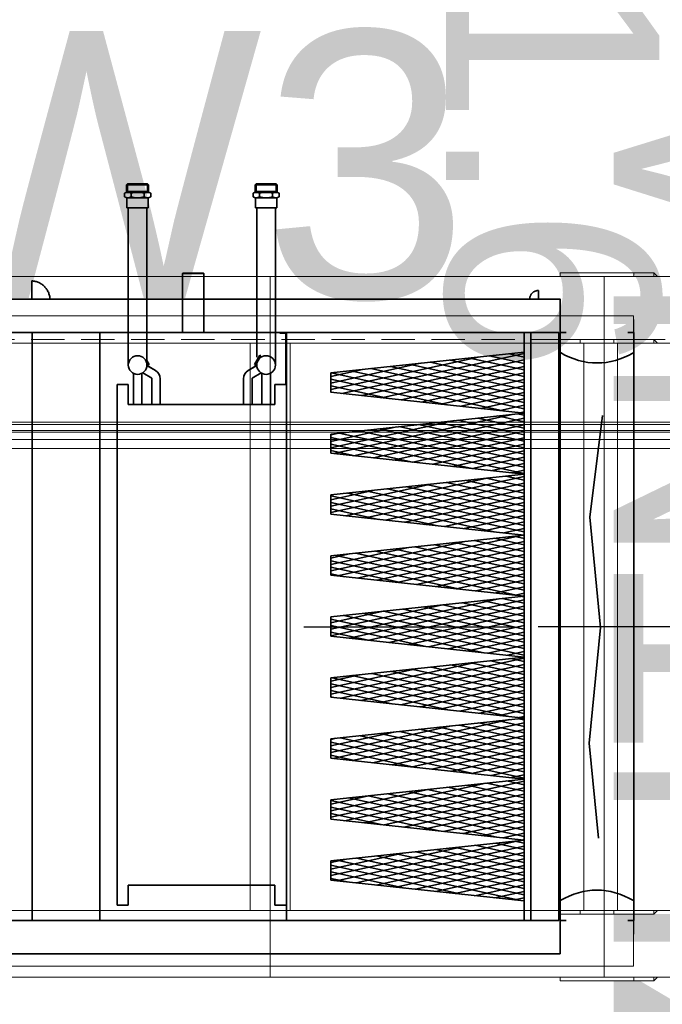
# Model space of a CAD drawing. Header units: millimetres. Extents: x -1465 to 393277, y -3788 to 454312.
# Tile 526 of 656: x 375733 to 376696, y 10483 to 11958. Entities that reach past the tile are written whole.
import ezdxf

# ---------------------------------------------------------------- set-up
doc = ezdxf.new("R2010")
doc.units = ezdxf.units.MM
doc.header["$XCLIPFRAME"] = 2
doc.linetypes.add('DASHDOT', pattern=[1, 0.5, -0.25, 0, -0.25])
doc.linetypes.add('DASHED', pattern=[0.75, 0.5, -0.25])
for name, color, linetype in [('#klimartzacja', 8, 'Continuous'), ('FLUID-W3', 8, 'Continuous'), ('FLUID-W3-150-ARRDU', 8, 'Continuous'), ('FLUID-W3-150-ARRGR', 8, 'Continuous'), ('FLUID-W3-INS', 8, 'Continuous'), ('IPHandle', 8, 'Continuous'), ('Konstrukcja - Dach', 8, 'Continuous'), ('Konstrukcja - Siatka mod', 8, 'Continuous'), ('kontury', 8, 'Continuous')]:
    doc.layers.add(name, color=color, linetype=linetype)
doc.styles.add('STYL_AUTOMATYCZNY_1', font='ARIALN.TTF')
doc.styles.add('STYL_AUTOMATYCZNY_13', font='ARIALN.TTF', dxfattribs={"width": 0.8})
picture_1 = doc.add_image_def('image3.bmp', size_in_pixel=(1540, 807))

msp = doc.modelspace()

# ---------------------------------------------------------------- linework, layer by layer
at = {"color": 8, "linetype": 'Continuous', "lineweight": 35, "ltscale": 100}
for p, q in [((375890.3, 11692.4), (375890.3, 11698)), ((375893.4, 11710.7), (375894.9, 11712.2)), ((375893.4, 11710.7), (375926.4, 11710.7)), ((375893.4, 11700.7), (375893.4, 11710.7)), ((375893.4, 11700.7), (375926.4, 11700.7)), ((375893.4, 11700.7), (375894.9, 11699.2)), ((375909.9, 11712.2), (375894.9, 11712.2)), ((375894.9, 11699.2), (375894.9, 11712.2)), ((375909.9, 11699.2), (375894.9, 11699.2)), ((375900.1, 11692.4), (375900.1, 11698)), ((375909.9, 11712.2), (375924.9, 11712.2)), ((375909.9, 11699.2), (375924.9, 11699.2)), ((375919.7, 11692.4), (375919.7, 11698)), ((375919.7, 11692.4), (375919.7, 11698)), ((375926.4, 11710.7), (375924.9, 11712.2)), ((375924.9, 11699.2), (375924.9, 11712.2)), ((375924.9, 11699.2), (375924.9, 11712.2)), ((375926.4, 11710.7), (375924.9, 11712.2)), ((375926.4, 11710.7), (375924.9, 11712.2)), ((375924.9, 11699.2), (375924.9, 11712.2)), ((375924.9, 11699.2), (375924.9, 11712.2)), ((375926.4, 11710.7), (375924.9, 11712.2)), ((375926.4, 11700.7), (375924.9, 11699.2)), ((375926.4, 11700.7), (375924.9, 11699.2)), ((375926.4, 11700.7), (375924.9, 11699.2)), ((375926.4, 11700.7), (375924.9, 11699.2)), ((375926.4, 11700.7), (375926.4, 11710.7)), ((375926.4, 11700.7), (375926.4, 11710.7)), ((375926.4, 11700.7), (375926.4, 11710.7)), ((375926.4, 11700.7), (375926.4, 11710.7)), ((375929.5, 11698), (375929.5, 11692.4)), ((375929.5, 11698), (375929.5, 11692.4)), ((375929.5, 11698), (375929.5, 11692.4)), ((375929.5, 11698), (375929.5, 11692.4)), ((376082.8, 11698), (376082.8, 11692.4)), ((376082.8, 11698), (376082.8, 11692.4)), ((376085.9, 11710.7), (376087.4, 11712.2)), ((376085.9, 11710.7), (376087.4, 11712.2)), ((376085.9, 11710.7), (376087.4, 11712.2)), ((376118.9, 11710.7), (376085.9, 11710.7)), ((376085.9, 11700.7), (376085.9, 11710.7)), ((376085.9, 11700.7), (376085.9, 11710.7)), ((376085.9, 11700.7), (376085.9, 11710.7)), ((376118.9, 11700.7), (376085.9, 11700.7)), ((376085.9, 11700.7), (376087.4, 11699.2)), ((376085.9, 11700.7), (376087.4, 11699.2)), ((376085.9, 11700.7), (376087.4, 11699.2)), ((376102.4, 11712.2), (376087.4, 11712.2)), ((376087.4, 11699.2), (376087.4, 11712.2)), ((376087.4, 11699.2), (376087.4, 11712.2)), ((376087.4, 11699.2), (376087.4, 11712.2)), ((376102.4, 11699.2), (376087.4, 11699.2)), ((376092.6, 11692.4), (376092.6, 11698)), ((376102.4, 11712.2), (376117.4, 11712.2)), ((376102.4, 11699.2), (376117.4, 11699.2)), ((376112.2, 11692.4), (376112.2, 11698)), ((376118.9, 11710.7), (376117.4, 11712.2)), ((376117.4, 11699.2), (376117.4, 11712.2)), ((376118.9, 11700.7), (376117.4, 11699.2)), ((376118.9, 11700.7), (376118.9, 11710.7)), ((376122, 11692.4), (376122, 11698)), ((375925.9, 11691.2), (375893.9, 11691.2)), ((375893.9, 11676.2), (375893.9, 11691.2)), ((375925.9, 11676.2), (375925.9, 11691.2)), ((375925.9, 11676.2), (375925.9, 11691.2)), ((375925.9, 11676.2), (375925.9, 11691.2)), ((376086.4, 11691.2), (376118.4, 11691.2)), ((376086.4, 11676.2), (376086.4, 11691.2)), ((376086.4, 11676.2), (376086.4, 11691.2)), ((376118.4, 11676.2), (376118.4, 11691.2)), ((375909.9, 11676.2), (375893.9, 11676.2)), ((375895.9, 11440.5), (375895.9, 11676.2)), ((375909.9, 11676.2), (375925.9, 11676.2)), ((375923.9, 11440.5), (375923.9, 11676.2)), ((376102.4, 11676.2), (376086.4, 11676.2)), ((376088.4, 11452.3), (376088.4, 11676.2)), ((376102.4, 11676.2), (376118.4, 11676.2)), ((376116.4, 11440.5), (376116.4, 11676.2)), ((375977.7, 11578.2), (375977.2, 11577.7)), ((375977.2, 11577.7), (376009.2, 11577.7)), ((375977.2, 11489.2), (375977.2, 11577.7)), ((375977.7, 11578.2), (376008.7, 11578.2)), ((376009.2, 11577.7), (376008.7, 11578.2)), ((376009.2, 11489.2), (376009.2, 11577.7)), ((376543.2, 11539.2), (375051.2, 11539.2)), ((376543.2, 11489.2), (376543.2, 11539.2)), ((376541.2, 11489.2), (375053.2, 11489.2)), ((375751.7, 11489.2), (375853.3, 11489.2)), ((375751.7, 11489.2), (375751.7, 10608.3)), ((375853.3, 11489.2), (375853.3, 10608.3)), ((376133.2, 11489.2), (375853.3, 11489.2)), ((375853.3, 11489.2), (375853.3, 10608.3)), ((376133.2, 11489.2), (376123.2, 11489.2)), ((376123.2, 11488.2), (376123.2, 11489.2)), ((376132.2, 11488.2), (376123.2, 11488.2)), ((376132.2, 11411.2), (376132.2, 11488.2)), ((376133.2, 11489.2), (376133.2, 10608.3)), ((376133.2, 11376.2), (376133.2, 11489.2)), ((376541.2, 11489.2), (376541.2, 10608.2)), ((376543.2, 11489.2), (376543.2, 10608.2)), ((375923.9, 11447.2), (375927.3, 11441.3)), ((376093, 11455.1), (376085, 11441.3)), ((376094.3, 11454.4), (376086.3, 11440.5)), ((376093, 11455.1), (376094.3, 11454.4)), ((376420, 11452.4), (376199.2, 11403.9)), ((376489.2, 11457.9), (376216, 11397.9)), ((376489.2, 11448.2), (376245.7, 11394.7)), ((376378, 11447.9), (376489.2, 11423.4)), ((376407.6, 11451), (376489.2, 11433.1)), ((376437.3, 11454.2), (376489.2, 11442.8)), ((376466.9, 11457.4), (376489.2, 11452.5)), ((376543.2, 11459.2), (376541.2, 11459.2)), ((375923.9, 11444.2), (375926, 11440.5)), ((375923.9, 11439.7), (375936.6, 11432.4)), ((375923.9, 11439.7), (375936.6, 11432.4)), ((375923.9, 11439.7), (375936.6, 11432.4)), ((375927.3, 11441.3), (375926, 11440.5)), ((375926.7, 11438.1), (375936.6, 11432.4)), ((375926.7, 11438.1), (375936.6, 11432.4)), ((376088.4, 11439.7), (376075.7, 11432.4)), ((376085.6, 11438.1), (376075.7, 11432.4)), ((376085.6, 11438.1), (376075.7, 11432.4)), ((376085, 11441.3), (376086.3, 11440.5)), ((376088.5, 11439.2), (376088.2, 11441.9)), ((376333.4, 11443.1), (376199.2, 11413.6)), ((376246.7, 11433.7), (376199.2, 11423.3)), ((376259.3, 11435.1), (376489.2, 11384.6)), ((376489.2, 11438.4), (376275.4, 11391.5)), ((376289, 11438.3), (376489.2, 11394.3)), ((376318.6, 11441.5), (376489.2, 11404)), ((376348.3, 11444.7), (376489.2, 11413.7)), ((375903.6, 11381.2), (375903.6, 11428)), ((375916.3, 11411.2), (375916.3, 11428)), ((375916.3, 11381.2), (375916.3, 11428)), ((375917.5, 11428.7), (375931.1, 11420.9)), ((375931.1, 11381.2), (375931.1, 11420.9)), ((375943.8, 11381.2), (375943.8, 11420)), ((376068.6, 11381.2), (376068.6, 11420)), ((376094.8, 11428.7), (376081.3, 11420.9)), ((376081.3, 11381.2), (376081.3, 11420.9)), ((376096.1, 11381.2), (376096.1, 11428)), ((376108.8, 11381.2), (376108.8, 11428)), ((376199.2, 11419.2), (376373.1, 11381)), ((376200, 11428.7), (376459.7, 11371.6)), ((376229.6, 11431.9), (376489.2, 11374.9)), ((376489.2, 11428.7), (376305, 11388.3)), ((376489.2, 11419), (376334.7, 11385.1)), ((375879.2, 11376.2), (375879.2, 11411.2)), ((375895.7, 11411.2), (375879.2, 11411.2)), ((375895.7, 11381.2), (375895.7, 11411.2)), ((376133.2, 11411.2), (376115.7, 11411.2)), ((376115.7, 11411.2), (376115.7, 11381.2)), ((376199.2, 11409.5), (376286.5, 11390.3)), ((376489.2, 11409.3), (376364.3, 11381.9)), ((376199.2, 11399.7), (376199.8, 11399.6)), ((376489.2, 11399.6), (376394, 11378.7)), ((376489.2, 11389.9), (376423.7, 11375.5)), ((375879.2, 11376.2), (375879.2, 10666.2)), ((376115.7, 11381.2), (375895.7, 11381.2)), ((376133.2, 11376.2), (376133.2, 10666.2)), ((376489.2, 11380.2), (376453.3, 11372.3)), ((376471.1, 11366.5), (376203.9, 11307.8)), ((376489.2, 11360.8), (376233.5, 11304.6)), ((376419.8, 11361), (376489.2, 11345.7)), ((376449.4, 11364.2), (376489.2, 11355.5)), ((376479.1, 11367.4), (376489.2, 11365.2)), ((376489.2, 11370.5), (376483, 11369.1)), ((376384.5, 11357.2), (376199.2, 11316.5)), ((376297.9, 11347.9), (376199.2, 11326.2)), ((376489.2, 11351.1), (376263.2, 11301.4)), ((376271.5, 11345), (376489.2, 11297.2)), ((376301.1, 11348.2), (376489.2, 11306.9)), ((376330.8, 11351.4), (376489.2, 11316.6)), ((376360.4, 11354.6), (376489.2, 11326.3)), ((376390.1, 11357.8), (376489.2, 11336)), ((376211.2, 11338.5), (376199.2, 11335.9)), ((376199.2, 11331.8), (376408.6, 11285.8)), ((376212.1, 11338.6), (376489.2, 11277.8)), ((376241.8, 11341.8), (376489.2, 11287.5)), ((376489.2, 11341.4), (376292.9, 11298.2)), ((376489.2, 11331.6), (376322.5, 11295)), ((376199.2, 11322.1), (376322, 11295.1)), ((376489.2, 11321.9), (376352.2, 11291.8)), ((376199.2, 11312.4), (376235.3, 11304.4)), ((376489.2, 11312.2), (376381.9, 11288.6)), ((376489.2, 11302.5), (376411.5, 11285.5)), ((376489.2, 11292.8), (376441.2, 11282.3)), ((376435.7, 11271.3), (376199.2, 11219.4)), ((376489.2, 11273.4), (376221.4, 11214.6)), ((376431.9, 11270.9), (376489.2, 11258.4)), ((376461.6, 11274.1), (376489.2, 11268.1)), ((376489.2, 11283.1), (376470.8, 11279.1)), ((376349, 11262), (376199.2, 11229.1)), ((376489.2, 11263.7), (376251.1, 11211.4)), ((376313.3, 11258.2), (376489.2, 11219.5)), ((376342.9, 11261.4), (376489.2, 11229.2)), ((376372.6, 11264.5), (376489.2, 11238.9)), ((376402.3, 11267.7), (376489.2, 11248.6)), ((376262.4, 11252.7), (376199.2, 11238.8)), ((376199.2, 11244.4), (376444.1, 11190.6)), ((376224.3, 11248.6), (376489.2, 11190.4)), ((376253.9, 11251.8), (376489.2, 11200.1)), ((376489.2, 11254), (376280.7, 11208.2)), ((376283.6, 11255), (376489.2, 11209.8)), ((376489.2, 11244.3), (376310.4, 11205)), ((376199.2, 11234.7), (376357.4, 11199.9)), ((376489.2, 11234.5), (376340, 11201.8)), ((376199.2, 11225), (376270.8, 11209.2)), ((376489.2, 11224.8), (376369.7, 11198.6)), ((376489.2, 11215.1), (376399.4, 11195.4)), ((376489.2, 11205.4), (376429, 11192.2)), ((376486.8, 11185.5), (376209.2, 11124.5)), ((376489.2, 11195.7), (376458.7, 11189)), ((376473.7, 11184.1), (376489.2, 11180.7)), ((376489.2, 11186), (376488.4, 11185.8)), ((376400.2, 11176.2), (376199.2, 11132)), ((376313.5, 11166.8), (376199.2, 11141.7)), ((376489.2, 11176.3), (376238.9, 11121.3)), ((376325.4, 11168.1), (376489.2, 11132.1)), ((376355.1, 11171.3), (376489.2, 11141.8)), ((376384.7, 11174.5), (376489.2, 11151.6)), ((376414.4, 11177.7), (376489.2, 11161.3)), ((376444.1, 11180.9), (376489.2, 11171)), ((376226.9, 11157.5), (376199.2, 11151.4)), ((376206.8, 11155.3), (376479.6, 11095.4)), ((376236.4, 11158.5), (376489.2, 11103)), ((376266.1, 11161.7), (376489.2, 11112.7)), ((376489.2, 11166.6), (376268.6, 11118.1)), ((376295.8, 11164.9), (376489.2, 11122.4)), ((376489.2, 11156.9), (376298.2, 11114.9)), ((376199.2, 11147.3), (376392.9, 11104.7)), ((376199.2, 11137.6), (376306.3, 11114.1)), ((376489.2, 11147.2), (376327.9, 11111.7)), ((376489.2, 11137.5), (376357.6, 11108.5)), ((376199.2, 11127.9), (376219.7, 11123.4)), ((376489.2, 11127.7), (376387.2, 11105.3)), ((376489.2, 11118), (376416.9, 11102.2)), ((376489.2, 11108.3), (376446.5, 11099)), ((376489.2, 11098.6), (376476.2, 11095.8)), ((376485.9, 11094), (376489.2, 11093.3)), ((376451.3, 11090.3), (376199.2, 11034.9)), ((376364.7, 11081), (376199.2, 11044.6)), ((376489.2, 11088.9), (376226.8, 11031.3)), ((376489.2, 11079.2), (376256.4, 11028.1)), ((376367.2, 11081.2), (376489.2, 11054.5)), ((376396.9, 11084.4), (376489.2, 11064.2)), ((376426.6, 11087.6), (376489.2, 11073.9)), ((376456.2, 11090.8), (376489.2, 11083.6)), ((376278, 11071.6), (376199.2, 11054.3)), ((376218.9, 11065.3), (376489.2, 11005.9)), ((376248.6, 11068.5), (376489.2, 11015.6)), ((376278.2, 11071.7), (376489.2, 11025.3)), ((376489.2, 11069.5), (376286.1, 11024.9)), ((376307.9, 11074.9), (376489.2, 11035)), ((376337.6, 11078.1), (376489.2, 11044.7)), ((376199.2, 11059.9), (376428.4, 11009.5)), ((376199.2, 11050.2), (376341.8, 11018.9)), ((376489.2, 11059.8), (376315.7, 11021.7)), ((376489.2, 11050.1), (376345.4, 11018.5)), ((376199.2, 11040.5), (376255.1, 11028.2)), ((376489.2, 11040.4), (376375.1, 11015.3)), ((376489.2, 11030.6), (376404.7, 11012.1)), ((376489.2, 11020.9), (376434.4, 11008.9)), ((376489.2, 11011.2), (376464.1, 11005.7)), ((376415.8, 10995.1), (376199.2, 10947.5)), ((376489.2, 11001.5), (376214.6, 10941.2)), ((376489.2, 10991.8), (376244.3, 10938)), ((376379.4, 10991.2), (376489.2, 10967.1)), ((376409, 10994.4), (376489.2, 10976.8)), ((376438.7, 10997.6), (376489.2, 10986.5)), ((376468.4, 11000.8), (376489.2, 10996.2)), ((376329.2, 10985.8), (376199.2, 10957.2)), ((376242.5, 10976.5), (376199.2, 10966.9)), ((376231.1, 10975.2), (376489.2, 10918.5)), ((376260.7, 10978.4), (376489.2, 10928.2)), ((376489.2, 10982.1), (376273.9, 10934.8)), ((376290.4, 10981.6), (376489.2, 10937.9)), ((376320.1, 10984.8), (376489.2, 10947.7)), ((376349.7, 10988), (376489.2, 10957.4)), ((376199.2, 10962.8), (376377.3, 10923.7)), ((376201.4, 10972), (376463.9, 10914.4)), ((376489.2, 10972.4), (376303.6, 10931.6)), ((376489.2, 10962.7), (376333.3, 10928.4)), ((376199.2, 10953.1), (376290.6, 10933)), ((376489.2, 10953), (376362.9, 10925.2)), ((376199.2, 10943.4), (376204, 10942.3)), ((376489.2, 10943.3), (376392.6, 10922)), ((376489.2, 10933.6), (376422.2, 10918.8)), ((376489.2, 10923.8), (376451.9, 10915.7)), ((376467, 10909.3), (376202.5, 10851.1)), ((376489.2, 10904.4), (376232.1, 10847.9)), ((376421.2, 10904.3), (376489.2, 10889.4)), ((376450.9, 10907.5), (376489.2, 10899.1)), ((376480.5, 10910.7), (376489.2, 10908.8)), ((376489.2, 10914.1), (376481.6, 10912.5)), ((376380.3, 10899.9), (376199.2, 10860.1)), ((376293.7, 10890.6), (376199.2, 10869.8)), ((376489.2, 10894.7), (376261.8, 10844.8)), ((376272.9, 10888.4), (376489.2, 10840.9)), ((376302.5, 10891.6), (376489.2, 10850.6)), ((376332.2, 10894.8), (376489.2, 10860.3)), ((376361.9, 10897.9), (376489.2, 10870)), ((376391.5, 10901.1), (376489.2, 10879.7)), ((376207, 10881.3), (376199.2, 10879.5)), ((376199.2, 10875.4), (376412.8, 10828.5)), ((376213.6, 10882), (376489.2, 10821.4)), ((376243.2, 10885.2), (376489.2, 10831.1)), ((376489.2, 10885), (376291.4, 10841.6)), ((376489.2, 10875.3), (376321.1, 10838.4)), ((376199.2, 10865.7), (376326.1, 10837.8)), ((376489.2, 10865.6), (376350.8, 10835.2)), ((376199.2, 10856), (376239.5, 10847.2)), ((376489.2, 10855.9), (376380.4, 10832)), ((376489.2, 10846.2), (376410.1, 10828.8)), ((376489.2, 10836.5), (376439.7, 10825.6)), ((376431.5, 10814.1), (376199.2, 10763)), ((376489.2, 10817), (376220, 10757.9)), ((376433.3, 10814.3), (376489.2, 10802)), ((376463, 10817.5), (376489.2, 10811.7)), ((376489.2, 10826.7), (376469.4, 10822.4)), ((376344.8, 10804.7), (376199.2, 10772.7)), ((376489.2, 10807.3), (376249.6, 10754.7)), ((376285, 10798.3), (376489.2, 10753.5)), ((376314.7, 10801.5), (376489.2, 10763.2)), ((376344.4, 10804.7), (376489.2, 10772.9)), ((376374, 10807.9), (376489.2, 10782.6)), ((376403.7, 10811.1), (376489.2, 10792.3)), ((376258.2, 10795.4), (376199.2, 10782.5)), ((376199.2, 10788), (376448.3, 10733.3)), ((376225.7, 10791.9), (376489.2, 10734)), ((376255.4, 10795.1), (376489.2, 10743.8)), ((376489.2, 10797.6), (376279.3, 10751.5)), ((376489.2, 10787.9), (376308.9, 10748.3)), ((376199.2, 10778.3), (376361.6, 10742.6)), ((376199.2, 10768.6), (376275, 10752)), ((376489.2, 10778.2), (376338.6, 10745.1)), ((376489.2, 10768.5), (376368.3, 10741.9)), ((376489.2, 10758.8), (376397.9, 10738.7)), ((376489.2, 10749.1), (376427.6, 10735.5)), ((376489.2, 10739.4), (376457.3, 10732.4)), ((376482.6, 10728.2), (376207.8, 10667.8)), ((376475.2, 10727.4), (376489.2, 10724.3)), ((376489.2, 10729.7), (376486.9, 10729.2)), ((376396, 10718.9), (376199.2, 10675.6)), ((376309.3, 10709.6), (376199.2, 10685.4)), ((376489.2, 10719.9), (376237.5, 10664.6)), ((376489.2, 10710.2), (376267.1, 10661.5)), ((376326.9, 10711.4), (376489.2, 10675.8)), ((376356.5, 10714.6), (376489.2, 10685.5)), ((376386.2, 10717.8), (376489.2, 10695.2)), ((376415.8, 10721), (376489.2, 10704.9)), ((376445.5, 10724.2), (376489.2, 10714.6)), ((376222.7, 10700.2), (376199.2, 10695.1)), ((376208.2, 10698.7), (376483.8, 10638.1)), ((376237.9, 10701.9), (376489.2, 10646.7)), ((376267.5, 10705.1), (376489.2, 10656.4)), ((376489.2, 10700.5), (376296.8, 10658.3)), ((376297.2, 10708.3), (376489.2, 10666.1)), ((376199.2, 10691), (376397.1, 10647.5)), ((376199.2, 10681.2), (376310.5, 10656.8)), ((376489.2, 10690.8), (376326.5, 10655.1)), ((376489.2, 10681.1), (376356.1, 10651.9)), ((375879.2, 10666.2), (375879.2, 10631.2)), ((376133.2, 10631.2), (376133.2, 10666.2)), ((376199.2, 10671.5), (376223.8, 10666.1)), ((376489.2, 10671.4), (376385.8, 10648.7)), ((376115.7, 10661.2), (375895.7, 10661.2)), ((375895.7, 10661.2), (375895.7, 10631.2)), ((376115.7, 10631.2), (376115.7, 10661.2)), ((376489.2, 10661.7), (376415.4, 10645.5)), ((376489.2, 10652), (376445.1, 10642.3)), ((376489.2, 10642.3), (376474.8, 10639.1)), ((376543.2, 10638.2), (376541.2, 10638.2)), ((375879.2, 10631.2), (375895.7, 10631.2)), ((376115.7, 10631.2), (376133.2, 10631.2)), ((376541.2, 10608.2), (375053.2, 10608.2)), ((375853.3, 10608.3), (375751.7, 10608.3)), ((376133.2, 10608.3), (375853.3, 10608.3)), ((376543.2, 10608.2), (376543.2, 10558.2)), ((376543.2, 10558.2), (375051.2, 10558.2))]:
    msp.add_line(p, q, dxfattribs=at)
at = {"color": 8, "linetype": 'Continuous', "lineweight": 35, "ltscale": 100, "flags": 128}
msp.add_lwpolyline([(376543.2, 10558.2), (375051.2, 10558.2), (375051.2, 11539.2), (376543.2, 11539.2)], close=True, dxfattribs=at)
for points in [[(376551.8, 11489.2), (376543.2, 11489.2), (376543.2, 10608.2), (376551.8, 10608.2)], [(376644.6, 11489.2), (376653.2, 11489.2), (376653.2, 10608.2), (376644.6, 10608.2)], [(376600.3, 10731.9), (376586.7, 10874.2), (376603.4, 11047.4), (376587.7, 11212.4), (376606.6, 11365)]]:
    msp.add_lwpolyline(points, dxfattribs=at)
at = {"color": 8, "linetype": 'Continuous', "lineweight": 35, "ltscale": 100}
for centre in [(375909.9, 11440.5), (376102.4, 11440.5)]:
    msp.add_circle(centre, 14, dxfattribs=at)
for centre, radius, start, end in [((375895.2, 11688.5), 10.7, 62.6094, 117.3906), ((375909.9, 11658.3), 40.9, 76.1063, 103.8937), ((375924.6, 11688.5), 10.7, 62.6094, 117.3906), ((375924.6, 11688.5), 10.7, 62.6094, 117.3906), ((376087.7, 11688.5), 10.7, 62.6094, 117.3906), ((376102.4, 11658.3), 40.9, 76.1063, 103.8937), ((376117.1, 11688.5), 10.7, 62.6094, 117.3906), ((375895.2, 11701.9), 10.7, 242.6094, 297.3906), ((375909.9, 11732.1), 40.9, 256.1063, 283.8937), ((375924.6, 11701.9), 10.7, 242.6094, 297.3906), ((375924.6, 11701.9), 10.7, 242.6094, 297.3906), ((376087.7, 11701.9), 10.7, 242.6094, 297.3906), ((376102.4, 11732.1), 40.9, 256.1063, 283.8937), ((376117.1, 11701.9), 10.7, 242.6094, 297.3906), ((376097.9, 11452.8), 3.92, 156.6096, 196.1748), ((375922.9, 11438.2), 3.92, 36.6096, 76.1748), ((375929.5, 11420), 14.3, 0, 60), ((376082.8, 11420), 14.3, 120, 180), ((376089.4, 11438.2), 3.92, 103.8252, 143.3904)]:
    msp.add_arc(centre, radius, start, end, dxfattribs=at)
for centre, start_param, end_param in [((376598.3, 11825.5), 5.996277, 6.570093), ((376598, 10271.9), 2.854685, 3.428501)]:
    msp.add_ellipse(centre, major_axis=(0, -381.9), ratio=0.507675, start_param=start_param, end_param=end_param, dxfattribs=at)
at = {"layer": 'FLUID-W3', "color": 8, "linetype": 'Continuous', "lineweight": 18, "ltscale": 100}
for p, q in [((376543.2, 11508.9), (376543.2, 11473.4)), ((376653.2, 11508.9), (376653.2, 11473.4)), ((376653.2, 11508.9), (376653.2, 11473.4)), ((376573.2, 11478.9), (376573.2, 11473.4)), ((376623.2, 11478.9), (376623.2, 11473.4)), ((376683.2, 11473.4), (376683.2, 11478.9)), ((376683.2, 11478.9), (376683.2, 11473.4)), ((376078.7, 11473.4), (376078.7, 10623.4)), ((376138.7, 11473.4), (376138.7, 10623.4)), ((376578.7, 11473.4), (376578.7, 10623.4)), ((376628.7, 11473.4), (376628.7, 10623.4)), ((376628.7, 11473.4), (376628.7, 10623.4)), ((376543.2, 10623.4), (376543.2, 10587.9)), ((376573.2, 10623.4), (376573.2, 10617.9)), ((376623.2, 10623.4), (376623.2, 10617.9)), ((376653.2, 10623.4), (376653.2, 10587.9)), ((376653.2, 10623.4), (376653.2, 10587.9)), ((376683.2, 10617.9), (376683.2, 10623.4)), ((376683.2, 10623.4), (376683.2, 10617.9))]:
    msp.add_line(p, q, dxfattribs=at)
at = {"layer": 'FLUID-W3', "color": 8, "linetype": 'Continuous', "lineweight": 0, "ltscale": 100}
for p, q in [((376543.2, 11478.9), (376653.2, 11478.9)), ((376653.2, 11478.9), (376683.2, 11478.9)), ((376683.2, 11478.9), (376689, 11473.4)), ((376108.7, 11473.4), (374608.7, 11473.4)), ((376608.7, 11473.4), (376108.7, 11473.4)), ((376628.7, 11473.4), (376608.7, 11473.4)), ((376658.7, 11473.4), (376628.7, 11473.4)), ((376658.7, 11473.4), (377162.8, 11473.4)), ((374608.7, 10623.4), (376108.7, 10623.4)), ((376108.7, 10623.4), (376608.7, 10623.4)), ((376628.7, 10623.4), (376608.7, 10623.4)), ((376658.7, 10623.4), (376628.7, 10623.4)), ((376658.7, 10623.4), (377162.8, 10623.4)), ((376683.2, 10617.9), (376689, 10623.4)), ((376543.2, 10617.9), (376653.2, 10617.9)), ((376653.2, 10617.9), (376683.2, 10617.9))]:
    msp.add_line(p, q, dxfattribs=at)
at = {"layer": 'FLUID-W3-150-ARRDU', "color": 8, "linetype": 'Continuous', "lineweight": 25, "ltscale": 100, "flags": 128}
msp.add_lwpolyline([(376158.7, 11048.4), (376473.7, 11048.4)], dxfattribs=at)
at = {"layer": 'FLUID-W3-150-ARRGR', "color": 8, "linetype": 'Continuous', "lineweight": 25, "ltscale": 100, "flags": 128}
msp.add_lwpolyline([(376732.9, 11048.4), (376510.2, 11048.4)], dxfattribs=at)
at = {"layer": 'FLUID-W3-INS', "color": 8, "linetype": 'Continuous', "lineweight": 13, "ltscale": 100}
for p, q in [((374608.7, 11573.4), (376108.7, 11573.4)), ((376108.7, 11573.4), (376608.7, 11573.4)), ((376108.7, 10523.4), (376108.7, 11573.4)), ((376108.7, 10523.4), (376108.7, 11573.4)), ((376543.2, 11578.9), (376653.2, 11578.9)), ((376543.2, 11578.9), (376543.2, 11573.4)), ((376608.7, 10523.4), (376608.7, 11573.4)), ((376608.7, 11573.4), (377162.8, 11573.4)), ((376608.7, 10523.4), (376608.7, 11573.4)), ((376653.2, 11578.9), (376653.2, 11573.4)), ((376653.2, 11578.9), (376653.2, 11573.4)), ((376653.2, 11578.9), (376683.2, 11578.9)), ((376683.2, 11578.9), (376689, 11573.4)), ((376683.2, 11573.4), (376683.2, 11578.9)), ((376108.7, 10523.4), (374608.7, 10523.4)), ((376608.7, 10523.4), (376108.7, 10523.4)), ((376543.2, 10523.4), (376543.2, 10517.9)), ((376653.2, 10517.9), (376543.2, 10517.9)), ((377162.8, 10523.4), (376608.7, 10523.4)), ((376653.2, 10523.4), (376653.2, 10517.9)), ((376653.2, 10523.4), (376653.2, 10517.9)), ((376683.2, 10517.9), (376653.2, 10517.9)), ((376683.2, 10517.9), (376683.2, 10523.4)), ((376683.2, 10517.9), (376689, 10523.4))]:
    msp.add_line(p, q, dxfattribs=at)
at = {"layer": 'IPHandle', "color": 8, "linetype": 'Continuous', "lineweight": 35, "ltscale": 100}
for p, q in [((375751.2, 11539.2), (375751.2, 11566.6)), ((376510.4, 11539.2), (376510.4, 11552.2))]:
    msp.add_line(p, q, dxfattribs=at)
at = {"layer": 'IPHandle', "color": 8, "linetype": 'DASHDOT', "lineweight": 35, "ltscale": 100}
for centre, radius, start, end in [((375749.7, 11537.7), 29, 3.0137, 86.9863), ((376510.4, 11539.2), 13, 90, 180)]:
    msp.add_arc(centre, radius, start, end, dxfattribs=at)
at = {"layer": 'Konstrukcja - Dach', "color": 8, "linetype": 'Continuous', "lineweight": 13, "ltscale": 100, "flags": 128}
for points in [[(365815, 11354.7), (378262.9, 11354.7)], [(365815.3, 11351.5), (378263.2, 11351.5)], [(365807.3, 11342.5), (378262.9, 11342.5)], [(365807.6, 11342.5), (378263.2, 11342.5)], [(365815, 11340.2), (378262.9, 11340.2)], [(365815.3, 11340.2), (378263.2, 11340.2)], [(365807.3, 11328.9), (378262.9, 11328.9)], [(365807.6, 11328.9), (378263.2, 11328.9)], [(378262.9, 11328.9), (369622.9, 11328.9)], [(378262.9, 11328.9), (369622.9, 11328.9)], [(378262.9, 11315.3), (369622.9, 11315.3)], [(378262.9, 11315.3), (369622.9, 11315.3)], [(378263.2, 11328.9), (369623.2, 11328.9)], [(378263.2, 11328.9), (369623.2, 11328.9)], [(378263.2, 11315.3), (369623.2, 11315.3)], [(378263.2, 11315.3), (369623.2, 11315.3)]]:
    msp.add_lwpolyline(points, dxfattribs=at)
at = {"layer": 'Konstrukcja - Siatka mod', "color": 8, "linetype": 'DASHED', "lineweight": 13, "ltscale": 100}
msp.add_line((349125.3, 11478.9), (378569.9, 11478.9), dxfattribs=at)
at = {"layer": 'kontury', "color": 8, "linetype": 'Continuous', "lineweight": 35, "ltscale": 100}
for p, q in [((376499.2, 11489.2), (376489.2, 11489.2)), ((376489.2, 11489.2), (376489.2, 10608.2)), ((376499.2, 11489.2), (376499.2, 10608.2)), ((376499.2, 10608.2), (376499.2, 11489.2)), ((376199.2, 11428.6), (376489.2, 11459.8)), ((376489.2, 11459.8), (376489.2, 11368.5)), ((376199.2, 11399.7), (376199.2, 11428.6)), ((376489.2, 11368.5), (376199.2, 11399.7)), ((376199.2, 11337.2), (376489.2, 11368.5)), ((376489.2, 11368.5), (376489.2, 11277.1)), ((376199.2, 11308.3), (376199.2, 11337.2)), ((376489.2, 11277.1), (376199.2, 11308.3)), ((376199.2, 11245.9), (376489.2, 11277.1)), ((376489.2, 11277.1), (376489.2, 11185.7)), ((376199.2, 11216.9), (376199.2, 11245.9)), ((376489.2, 11185.7), (376199.2, 11216.9)), ((376199.2, 11154.5), (376489.2, 11185.7)), ((376489.2, 11185.7), (376489.2, 11094.4)), ((376199.2, 11125.6), (376199.2, 11154.5)), ((376489.2, 11094.4), (376199.2, 11125.6)), ((376199.2, 11063.2), (376489.2, 11094.4)), ((376489.2, 11094.4), (376489.2, 11003)), ((376199.2, 11034.2), (376199.2, 11063.2)), ((376489.2, 11003), (376199.2, 11034.2)), ((376199.2, 10971.8), (376489.2, 11003)), ((376489.2, 11003), (376489.2, 10911.6)), ((376199.2, 10942.9), (376199.2, 10971.8)), ((376489.2, 10911.6), (376199.2, 10942.9)), ((376199.2, 10880.4), (376489.2, 10911.6)), ((376489.2, 10911.6), (376489.2, 10820.3)), ((376199.2, 10851.5), (376199.2, 10880.4)), ((376489.2, 10820.3), (376199.2, 10851.5)), ((376199.2, 10789.1), (376489.2, 10820.3)), ((376489.2, 10820.3), (376489.2, 10728.9)), ((376199.2, 10760.1), (376199.2, 10789.1)), ((376489.2, 10728.9), (376199.2, 10760.1)), ((376199.2, 10697.7), (376489.2, 10728.9)), ((376489.2, 10728.9), (376489.2, 10637.6)), ((376199.2, 10668.8), (376199.2, 10697.7)), ((376489.2, 10637.6), (376199.2, 10668.8)), ((376489.2, 10608.2), (376499.2, 10608.2))]:
    msp.add_line(p, q, dxfattribs=at)

# ---------------------------------------------------------------- texts
at = {"layer": '#klimartzacja', "color": 8, "linetype": 'Continuous', "lineweight": 35, "insert": (376312.2, 12919.3), "char_height": 320, "attachment_point": 7, "rotation": 270, "style": 'STYL_AUTOMATYCZNY_1'}
msp.add_mtext('\\A1;{\\pql;\\fArial|b0|i0|c238|p0;\\W1.000000;1.6, 1.6}', dxfattribs=at)
at = {"color": 8, "linetype": 'Continuous', "lineweight": 35, "insert": (375568.9, 11941), "char_height": 400, "attachment_point": 1, "style": 'STYL_AUTOMATYCZNY_1'}
msp.add_mtext('\\A1;{\\pql;\\fArial|b0|i0|c238|p0;\\W1.000000;W3}', dxfattribs=at)
at = {"color": 8, "linetype": 'Continuous', "lineweight": 35, "insert": (376623.3, 9226.1), "char_height": 400, "attachment_point": 1, "rotation": 90, "style": 'STYL_AUTOMATYCZNY_13'}
msp.add_mtext('\\A1;{\\pql;\\fArial|b0|i0|c238|p0;\\W0.800000;WYRZUTNIA}', dxfattribs=at)

# ---------------------------------------------------------------- pictures from other files: only their frames are drawn
at = {"color": 8, "lineweight": 13}
image = msp.add_image(picture_1, insert=(374792.9, 10539.7), size_in_units=(1860, 974.5), dxfattribs=at)
image.set_boundary_path([(-0.5, -0.5), (1539.5, 806.5)])

doc.saveas('drawing.dxf')
